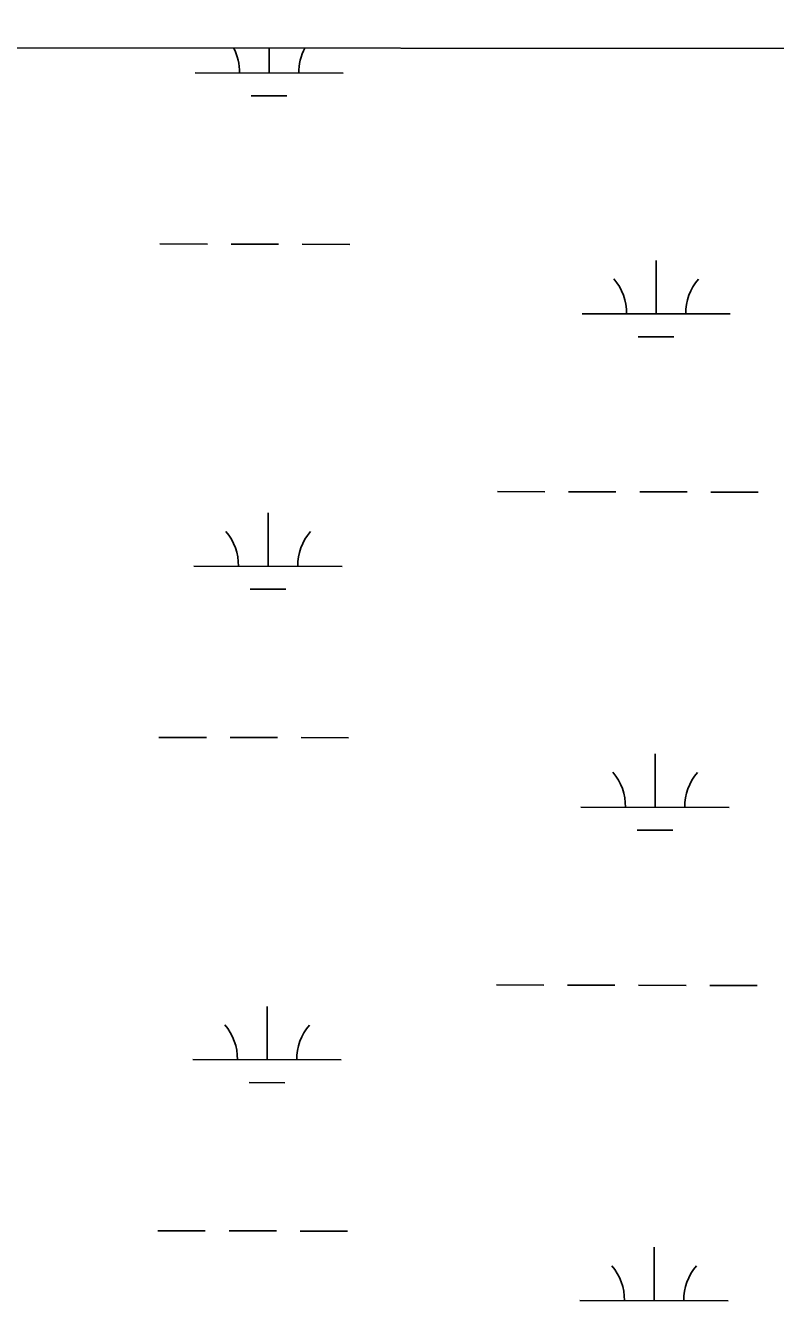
# Model space of a CAD drawing. Extents: x 3219052 to 3256913, y 800770 to 826146.
# Drawn here: x 3236110 to 3236616, y 823509 to 824370 of the extents above; entities that cross this region are included whole.
import ezdxf

# ---------------------------------------------------------------- set-up
doc = ezdxf.new("R2010")
doc.units = 0
for name, color, linetype in [('V-GRID-FRAM', 7, 'Continuous'), ('V-SITE-VEGE', 7, 'Continuous'), ('V-WETL-SWMP', 7, 'Continuous')]:
    doc.layers.add(name, color=color, linetype=linetype)

msp = doc.modelspace()

# ---------------------------------------------------------------- linework, layer by layer
at = {"layer": 'V-GRID-FRAM'}
msp.add_lwpolyline([(3223248.62, 824370.11), (3254658.46, 824333.57), (3254645.23, 806146.92), (3223219.52, 806183.49), (3223248.62, 824370.11)], dxfattribs=at)
at = {"layer": 'V-SITE-VEGE'}
msp.add_line((3236906.27, 824354.22), (3232824.33, 824358.97), dxfattribs=at)
at = {"layer": 'V-WETL-SWMP'}
for p, q in [((3236906.27, 824354.22), (3232259.88, 824359.63)), ((3236273.95, 824338.13), (3236273.98, 824354.96)), ((3236223.95, 824338.24), (3236323.95, 824338.03)), ((3236261.92, 824322.73), (3236285.92, 824322.68)), ((3236200.3, 824222.86), (3236232.3, 824222.79)), ((3236248.3, 824222.76), (3236280.3, 824222.69)), ((3236296.3, 824222.65), (3236328.3, 824222.59)), ((3236535.05, 824175.72), (3236535.12, 824211.72)), ((3236485.05, 824175.83), (3236585.05, 824175.62)), ((3236523.01, 824160.32), (3236547.01, 824160.27)), ((3236427.95, 824055.88), (3236459.95, 824055.81)), ((3236475.95, 824055.78), (3236507.95, 824055.71)), ((3236523.95, 824055.68), (3236555.95, 824055.61)), ((3236571.95, 824055.58), (3236603.95, 824055.51)), ((3236273.25, 824005.46), (3236273.33, 824041.46)), ((3236223.25, 824005.56), (3236323.25, 824005.35)), ((3236261.22, 823990.05), (3236285.22, 823990)), ((3236199.6, 823890.18), (3236231.6, 823890.11)), ((3236247.6, 823890.08), (3236279.6, 823890.01)), ((3236295.6, 823889.98), (3236327.6, 823889.91)), ((3236534.35, 823843.05), (3236534.42, 823879.05)), ((3236484.35, 823843.15), (3236584.35, 823842.95)), ((3236522.32, 823827.64), (3236546.32, 823827.59)), ((3236427.25, 823723.2), (3236459.25, 823723.14)), ((3236475.25, 823723.1), (3236507.25, 823723.04)), ((3236523.25, 823723), (3236555.25, 823722.94)), ((3236571.25, 823722.9), (3236603.25, 823722.83)), ((3236272.56, 823672.79), (3236272.63, 823708.79)), ((3236222.56, 823672.89), (3236322.56, 823672.68)), ((3236260.52, 823657.38), (3236284.52, 823657.33)), ((3236198.91, 823557.51), (3236230.91, 823557.44)), ((3236246.91, 823557.41), (3236278.91, 823557.34)), ((3236294.91, 823557.31), (3236326.91, 823557.24)), ((3236533.65, 823510.38), (3236533.73, 823546.38)), ((3236483.65, 823510.48), (3236583.65, 823510.27))]:
    msp.add_line(p, q, dxfattribs=at)
for centre, start, end in [((3236218.71, 824338.72), 359.10809, 27.47781), ((3236329.19, 824338.49), 152.19983, 180.65175), ((3236479.8, 824176.31), 359.10809, 40.65175), ((3236590.29, 824176.08), 139.10809, 180.65175), ((3236218.01, 824006.05), 359.10809, 40.65175), ((3236328.5, 824005.82), 139.10809, 180.65175), ((3236479.11, 823843.64), 359.10809, 40.65175), ((3236589.59, 823843.41), 139.10809, 180.65175), ((3236217.31, 823673.38), 359.10809, 40.65175), ((3236327.8, 823673.14), 139.10809, 180.65175), ((3236478.41, 823510.97), 359.10809, 40.65175), ((3236588.9, 823510.74), 139.10809, 180.65175)]:
    msp.add_arc(centre, 35.25, start, end, dxfattribs=at)

doc.saveas('drawing.dxf')
